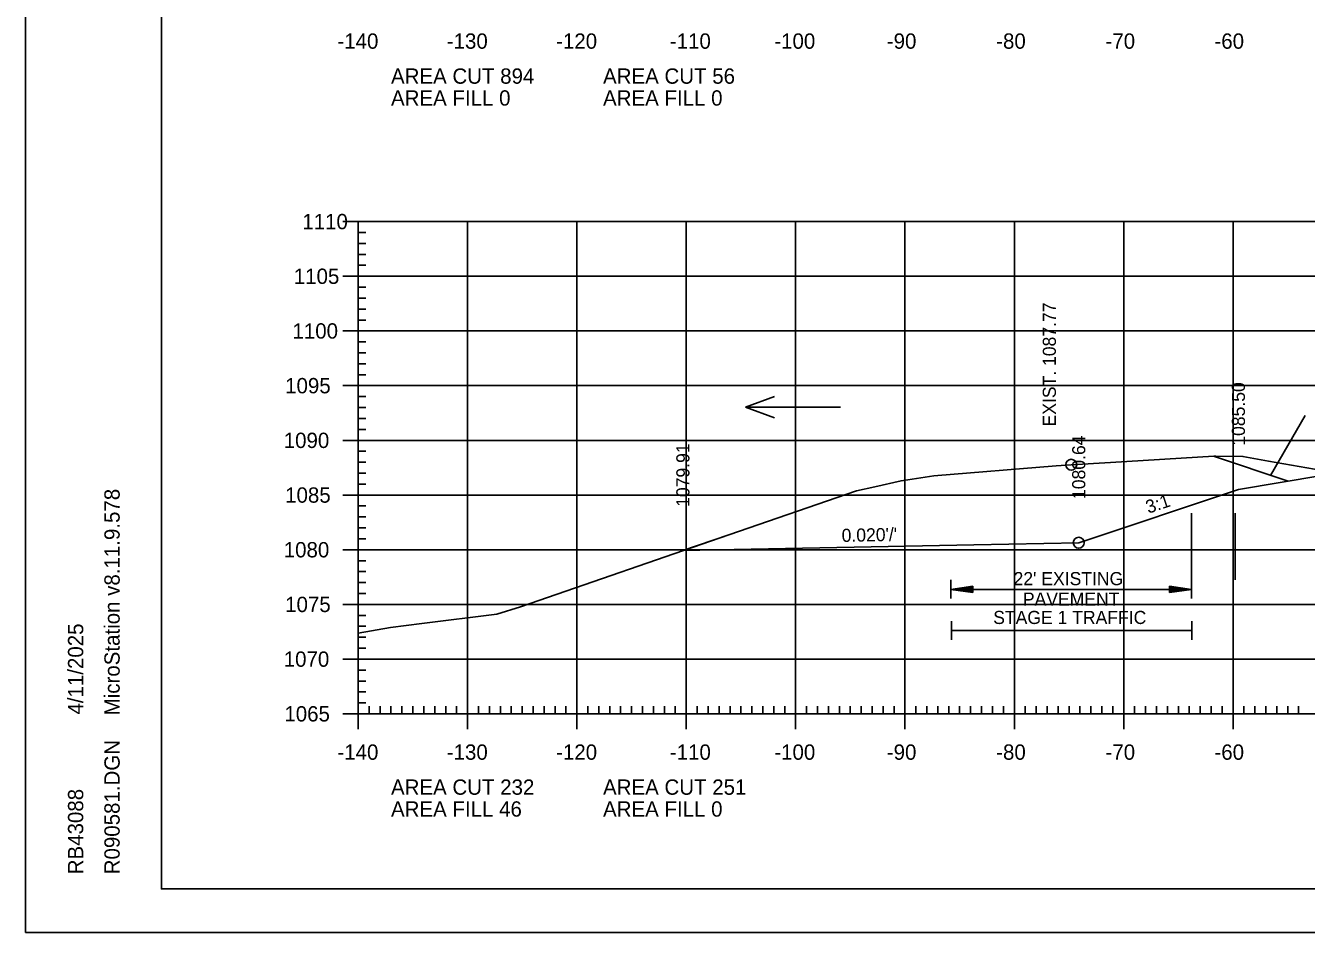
# Model space of a CAD drawing. Extents: x 1322838 to 1324533, y 339903 to 351025.
# Drawn here: x 1323533.3 to 1323650.4, y 348678.6 to 348761.5 of the extents above; entities that cross this region are included whole.
import ezdxf

# ---------------------------------------------------------------- set-up
doc = ezdxf.new("R2010")
doc.units = 0
for name, color, linetype in [('R_Axis', 7, 'Continuous'), ('R_Axis Annot', 7, 'Continuous'), ('R_Border', 7, 'Continuous'), ('R_Exist Surface', 7, 'Continuous'), ('R_Fin Surface', 7, 'Continuous'), ('R_Fin Surface Annot', 7, 'Continuous'), ('R_Grid', 7, 'Continuous'), ('R_MOT', 7, 'Continuous'), ('R_No Plot', 7, 'Continuous'), ('R_Water Annot', 7, 'Continuous'), ('R_Xsect Elev', 7, 'Continuous')]:
    doc.layers.add(name, color=color, linetype=linetype)

msp = doc.modelspace()

# ---------------------------------------------------------------- linework, layer by layer
at = {"layer": 'R_Axis'}
for p, q in [((1323562.32, 348743.54), (1323565.12, 348743.54)), ((1323563.72, 348698.54), (1323563.72, 348743.54)), ((1323563.72, 348742.54), (1323564.42, 348742.54)), ((1323563.72, 348741.54), (1323564.42, 348741.54)), ((1323563.72, 348740.54), (1323564.42, 348740.54)), ((1323562.32, 348738.54), (1323565.12, 348738.54)), ((1323563.72, 348739.54), (1323564.42, 348739.54)), ((1323563.72, 348737.54), (1323564.42, 348737.54)), ((1323563.72, 348736.54), (1323564.42, 348736.54)), ((1323563.72, 348735.54), (1323564.42, 348735.54)), ((1323563.72, 348734.54), (1323564.42, 348734.54)), ((1323562.32, 348733.54), (1323565.12, 348733.54)), ((1323563.72, 348732.54), (1323564.42, 348732.54)), ((1323563.72, 348731.54), (1323564.42, 348731.54)), ((1323563.72, 348730.54), (1323564.42, 348730.54)), ((1323563.72, 348729.54), (1323564.42, 348729.54)), ((1323562.32, 348728.54), (1323565.12, 348728.54)), ((1323563.72, 348727.54), (1323564.42, 348727.54)), ((1323563.72, 348726.54), (1323564.42, 348726.54)), ((1323563.72, 348725.54), (1323564.42, 348725.54)), ((1323563.72, 348724.54), (1323564.42, 348724.54)), ((1323562.32, 348723.54), (1323565.12, 348723.54)), ((1323563.72, 348722.54), (1323564.42, 348722.54)), ((1323563.72, 348721.54), (1323564.42, 348721.54)), ((1323563.72, 348720.54), (1323564.42, 348720.54)), ((1323562.32, 348718.54), (1323565.12, 348718.54)), ((1323563.72, 348719.54), (1323564.42, 348719.54)), ((1323563.72, 348717.54), (1323564.42, 348717.54)), ((1323563.72, 348716.54), (1323564.42, 348716.54)), ((1323563.72, 348715.54), (1323564.42, 348715.54)), ((1323563.72, 348714.54), (1323564.42, 348714.54)), ((1323562.32, 348713.54), (1323565.12, 348713.54)), ((1323563.72, 348712.54), (1323564.42, 348712.54)), ((1323563.72, 348711.54), (1323564.42, 348711.54)), ((1323563.72, 348710.54), (1323564.42, 348710.54)), ((1323563.72, 348709.54), (1323564.42, 348709.54)), ((1323562.32, 348708.54), (1323565.12, 348708.54)), ((1323563.72, 348707.54), (1323564.42, 348707.54)), ((1323563.72, 348706.54), (1323564.42, 348706.54)), ((1323563.72, 348705.54), (1323564.42, 348705.54)), ((1323563.72, 348704.54), (1323564.42, 348704.54)), ((1323562.32, 348703.54), (1323565.12, 348703.54)), ((1323563.72, 348702.54), (1323564.42, 348702.54)), ((1323563.72, 348701.54), (1323564.42, 348701.54)), ((1323563.72, 348700.54), (1323564.42, 348700.54)), ((1323563.72, 348697.14), (1323563.72, 348699.94)), ((1323573.72, 348697.14), (1323573.72, 348699.94)), ((1323583.72, 348697.14), (1323583.72, 348699.94)), ((1323593.72, 348697.14), (1323593.72, 348699.94)), ((1323603.72, 348697.14), (1323603.72, 348699.94)), ((1323613.72, 348697.14), (1323613.72, 348699.94)), ((1323623.72, 348697.14), (1323623.72, 348699.94)), ((1323633.72, 348697.14), (1323633.72, 348699.94)), ((1323643.72, 348697.14), (1323643.72, 348699.94)), ((1323563.72, 348699.54), (1323564.42, 348699.54)), ((1323564.72, 348698.54), (1323564.72, 348699.24)), ((1323565.72, 348698.54), (1323565.72, 348699.24)), ((1323566.72, 348698.54), (1323566.72, 348699.24)), ((1323567.72, 348698.54), (1323567.72, 348699.24)), ((1323568.72, 348698.54), (1323568.72, 348699.24)), ((1323569.72, 348698.54), (1323569.72, 348699.24)), ((1323570.72, 348698.54), (1323570.72, 348699.24)), ((1323571.72, 348698.54), (1323571.72, 348699.24)), ((1323572.72, 348698.54), (1323572.72, 348699.24)), ((1323574.72, 348698.54), (1323574.72, 348699.24)), ((1323575.72, 348698.54), (1323575.72, 348699.24)), ((1323576.72, 348698.54), (1323576.72, 348699.24)), ((1323577.72, 348698.54), (1323577.72, 348699.24)), ((1323578.72, 348698.54), (1323578.72, 348699.24)), ((1323579.72, 348698.54), (1323579.72, 348699.24)), ((1323580.72, 348698.54), (1323580.72, 348699.24)), ((1323581.72, 348698.54), (1323581.72, 348699.24)), ((1323582.72, 348698.54), (1323582.72, 348699.24)), ((1323584.72, 348698.54), (1323584.72, 348699.24)), ((1323585.72, 348698.54), (1323585.72, 348699.24)), ((1323586.72, 348698.54), (1323586.72, 348699.24)), ((1323587.72, 348698.54), (1323587.72, 348699.24)), ((1323588.72, 348698.54), (1323588.72, 348699.24)), ((1323589.72, 348698.54), (1323589.72, 348699.24)), ((1323590.72, 348698.54), (1323590.72, 348699.24)), ((1323591.72, 348698.54), (1323591.72, 348699.24)), ((1323592.72, 348698.54), (1323592.72, 348699.24)), ((1323594.72, 348698.54), (1323594.72, 348699.24)), ((1323595.72, 348698.54), (1323595.72, 348699.24)), ((1323596.72, 348698.54), (1323596.72, 348699.24)), ((1323597.72, 348698.54), (1323597.72, 348699.24)), ((1323598.72, 348698.54), (1323598.72, 348699.24)), ((1323599.72, 348698.54), (1323599.72, 348699.24)), ((1323600.72, 348698.54), (1323600.72, 348699.24)), ((1323601.72, 348698.54), (1323601.72, 348699.24)), ((1323602.72, 348698.54), (1323602.72, 348699.24)), ((1323604.72, 348698.54), (1323604.72, 348699.24)), ((1323605.72, 348698.54), (1323605.72, 348699.24)), ((1323606.72, 348698.54), (1323606.72, 348699.24)), ((1323607.72, 348698.54), (1323607.72, 348699.24)), ((1323608.72, 348698.54), (1323608.72, 348699.24)), ((1323609.72, 348698.54), (1323609.72, 348699.24)), ((1323610.72, 348698.54), (1323610.72, 348699.24)), ((1323611.72, 348698.54), (1323611.72, 348699.24)), ((1323612.72, 348698.54), (1323612.72, 348699.24)), ((1323614.72, 348698.54), (1323614.72, 348699.24)), ((1323615.72, 348698.54), (1323615.72, 348699.24)), ((1323616.72, 348698.54), (1323616.72, 348699.24)), ((1323617.72, 348698.54), (1323617.72, 348699.24)), ((1323618.72, 348698.54), (1323618.72, 348699.24)), ((1323619.72, 348698.54), (1323619.72, 348699.24)), ((1323620.72, 348698.54), (1323620.72, 348699.24)), ((1323621.72, 348698.54), (1323621.72, 348699.24)), ((1323622.72, 348698.54), (1323622.72, 348699.24)), ((1323624.72, 348698.54), (1323624.72, 348699.24)), ((1323625.72, 348698.54), (1323625.72, 348699.24)), ((1323626.72, 348698.54), (1323626.72, 348699.24)), ((1323627.72, 348698.54), (1323627.72, 348699.24)), ((1323628.72, 348698.54), (1323628.72, 348699.24)), ((1323629.72, 348698.54), (1323629.72, 348699.24)), ((1323630.72, 348698.54), (1323630.72, 348699.24)), ((1323631.72, 348698.54), (1323631.72, 348699.24)), ((1323632.72, 348698.54), (1323632.72, 348699.24)), ((1323634.72, 348698.54), (1323634.72, 348699.24)), ((1323635.72, 348698.54), (1323635.72, 348699.24)), ((1323636.72, 348698.54), (1323636.72, 348699.24)), ((1323637.72, 348698.54), (1323637.72, 348699.24)), ((1323638.72, 348698.54), (1323638.72, 348699.24)), ((1323639.72, 348698.54), (1323639.72, 348699.24)), ((1323640.72, 348698.54), (1323640.72, 348699.24)), ((1323641.72, 348698.54), (1323641.72, 348699.24)), ((1323642.72, 348698.54), (1323642.72, 348699.24)), ((1323644.72, 348698.54), (1323644.72, 348699.24)), ((1323645.72, 348698.54), (1323645.72, 348699.24)), ((1323646.72, 348698.54), (1323646.72, 348699.24)), ((1323647.72, 348698.54), (1323647.72, 348699.24)), ((1323648.72, 348698.54), (1323648.72, 348699.24)), ((1323649.72, 348698.54), (1323649.72, 348699.24)), ((1323562.32, 348698.54), (1323565.12, 348698.54)), ((1323563.72, 348698.54), (1323843.72, 348698.54))]:
    msp.add_line(p, q, dxfattribs=at)
at = {"layer": 'R_Axis Annot'}
for p, q in [((1323617.92, 348710.78), (1323617.92, 348709.07)), ((1323639.92, 348710.78), (1323639.92, 348709.07)), ((1323619.92, 348710.22), (1323617.92, 348709.92)), ((1323619.92, 348709.62), (1323617.92, 348709.92)), ((1323617.92, 348709.92), (1323639.92, 348709.92)), ((1323619.92, 348710.17), (1323618.25, 348709.92)), ((1323619.92, 348709.67), (1323618.25, 348709.92)), ((1323619.92, 348710.12), (1323618.59, 348709.92)), ((1323619.92, 348709.73), (1323618.59, 348709.92)), ((1323619.92, 348710.07), (1323618.93, 348709.92)), ((1323619.92, 348709.78), (1323618.93, 348709.92)), ((1323619.92, 348710.02), (1323619.27, 348709.92)), ((1323619.92, 348709.83), (1323619.27, 348709.92)), ((1323619.92, 348709.97), (1323619.6, 348709.92)), ((1323619.92, 348709.88), (1323619.6, 348709.92)), ((1323619.92, 348709.62), (1323619.92, 348710.22)), ((1323637.92, 348710.22), (1323639.92, 348709.92)), ((1323637.92, 348710.22), (1323637.92, 348709.62)), ((1323637.92, 348710.17), (1323639.58, 348709.92)), ((1323637.92, 348710.12), (1323639.24, 348709.92)), ((1323637.92, 348710.07), (1323638.91, 348709.92)), ((1323637.92, 348710.02), (1323638.57, 348709.92)), ((1323637.92, 348709.97), (1323638.23, 348709.92)), ((1323637.92, 348709.62), (1323639.92, 348709.92)), ((1323637.92, 348709.83), (1323638.57, 348709.92)), ((1323637.92, 348709.73), (1323639.24, 348709.92)), ((1323637.92, 348709.67), (1323639.58, 348709.92)), ((1323637.92, 348709.78), (1323638.91, 348709.92)), ((1323637.92, 348709.88), (1323638.23, 348709.92)), ((1323617.96, 348707.01), (1323617.96, 348705.31)), ((1323639.96, 348707.01), (1323639.96, 348705.31)), ((1323617.96, 348706.16), (1323639.96, 348706.16))]:
    msp.add_line(p, q, dxfattribs=at)
at = {"layer": 'R_Border'}
for p, q in [((1323545.72, 348682.54), (1323545.72, 348888)), ((1323545.72, 348682.54), (1323545.72, 348682.54)), ((1323861.9, 348682.54), (1323545.72, 348682.54))]:
    msp.add_line(p, q, dxfattribs=at)
at = {"layer": 'R_Exist Surface'}
msp.add_lwpolyline([(1323563.72, 348705.91), (1323566.66, 348706.42), (1323569.54, 348706.8), (1323576.41, 348707.64), (1323578.55, 348708.31), (1323597.61, 348714.91), (1323609.29, 348718.92), (1323610.96, 348719.29), (1323613.37, 348719.85), (1323613.98, 348719.94), (1323616.37, 348720.29), (1323627.54, 348721.2), (1323628.92, 348721.31), (1323632.5, 348721.52), (1323641.96, 348722.09), (1323642.14, 348722.08), (1323644.62, 348722.07), (1323646.95, 348721.65), (1323653.26, 348720.54)], dxfattribs=at)
at = {"layer": 'R_Fin Surface'}
msp.add_lwpolyline([(1323593.41, 348713.46), (1323620.01, 348713.99), (1323629.61, 348714.18), (1323644.21, 348719.05), (1323651.84, 348720.32), (1323651.84, 348720.32), (1323666.22, 348722.71), (1323666.38, 348722.73), (1323672.22, 348723.23), (1323674.22, 348723.4), (1323703.72, 348725.94), (1323733.21, 348728.48), (1323735.22, 348728.65), (1323741.22, 348729.16), (1323754.04, 348727.03), (1323763.22, 348725.5), (1323763.23, 348725.49), (1323780.91, 348731.39), (1323788.39, 348733.88), (1323788.39, 348733.88), (1323788.39, 348733.88)], dxfattribs=at)
at = {"layer": 'R_Grid'}
for p, q in [((1323563.72, 348743.54), (1323843.72, 348743.54)), ((1323563.72, 348698.54), (1323563.72, 348743.54)), ((1323573.72, 348698.54), (1323573.72, 348743.54)), ((1323583.72, 348698.54), (1323583.72, 348743.54)), ((1323593.72, 348698.54), (1323593.72, 348743.54)), ((1323603.72, 348698.54), (1323603.72, 348743.54)), ((1323613.72, 348698.54), (1323613.72, 348743.54)), ((1323623.72, 348698.54), (1323623.72, 348743.54)), ((1323633.72, 348698.54), (1323633.72, 348743.54)), ((1323643.72, 348698.54), (1323643.72, 348743.54)), ((1323563.72, 348738.54), (1323843.72, 348738.54)), ((1323563.72, 348733.54), (1323843.72, 348733.54)), ((1323563.72, 348728.54), (1323843.72, 348728.54)), ((1323563.72, 348723.54), (1323843.72, 348723.54)), ((1323563.72, 348718.54), (1323843.72, 348718.54)), ((1323563.72, 348713.54), (1323843.72, 348713.54)), ((1323563.72, 348708.54), (1323843.72, 348708.54)), ((1323563.72, 348703.54), (1323843.72, 348703.54)), ((1323563.72, 348698.54), (1323843.72, 348698.54))]:
    msp.add_line(p, q, dxfattribs=at)
at = {"layer": 'R_MOT'}
for p, q in [((1323647.15, 348720.34), (1323650.31, 348725.8)), ((1323648.76, 348719.8), (1323641.92, 348722.09))]:
    msp.add_line(p, q, dxfattribs=at)
at = {"layer": 'R_No Plot'}
for p, q in [((1323639.92, 348716.89), (1323639.92, 348710.78)), ((1323643.92, 348716.89), (1323643.92, 348710.78)), ((1323533.31, 348678.56), (1323866.65, 348678.56))]:
    msp.add_line(p, q, dxfattribs=at)
for points in [[(1323533.31, 348891.9), (1323866.65, 348891.9), (1323866.65, 348678.56), (1323533.31, 348678.56)], [(1323779.64, 348888), (1323799.26, 348888), (1323799.26, 348878.12), (1323815.37, 348878.12), (1323838.57, 348878.12), (1323838.57, 348845.45), (1323861.77, 348845.45), (1323861.9, 348682.54), (1323545.72, 348682.54), (1323545.72, 348888)], [(1323593.41, 348713.46), (1323597.61, 348714.91), (1323609.29, 348718.92), (1323610.96, 348719.29), (1323613.37, 348719.85), (1323613.98, 348719.94), (1323616.37, 348720.29), (1323627.54, 348721.2), (1323628.92, 348721.31), (1323632.5, 348721.52), (1323641.96, 348722.09), (1323642.14, 348722.08), (1323644.62, 348722.07), (1323646.95, 348721.65), (1323653.26, 348720.54), (1323653.53, 348720.45), (1323651.84, 348720.32), (1323651.84, 348720.32), (1323644.21, 348719.05), (1323629.61, 348714.18), (1323620.01, 348713.99)]]:
    msp.add_lwpolyline(points, close=True, dxfattribs=at)
for centre in [(1323628.92, 348721.31), (1323629.61, 348714.18)]:
    msp.add_circle(centre, 0.5, dxfattribs=at)
at = {"layer": 'R_Water Annot'}
for p, q in [((1323599.14, 348726.57), (1323601.8, 348727.54)), ((1323607.83, 348726.57), (1323599.14, 348726.57)), ((1323599.14, 348726.57), (1323601.8, 348725.6))]:
    msp.add_line(p, q, dxfattribs=at)

# ---------------------------------------------------------------- texts
at = {"layer": 'R_Axis Annot'}
for s, height, p in [('-140', 1.4, (1323561.82, 348759.34)), ('-130', 1.4, (1323571.82, 348759.34)), ('-120', 1.4, (1323581.82, 348759.34)), ('-110', 1.4, (1323592.22, 348759.34)), ('-100', 1.4, (1323601.77, 348759.34)), ('-90', 1.4, (1323612.06, 348759.34)), ('-80', 1.4, (1323622.06, 348759.34)), ('-70', 1.4, (1323632.06, 348759.34)), ('-60', 1.4, (1323642.02, 348759.34)), ('AREA CUT 894', 1.4, (1323566.72, 348756.14)), ('AREA CUT 56', 1.4, (1323586.11, 348756.14)), ('AREA FILL 0', 1.4, (1323566.72, 348754.14)), ('AREA FILL 0', 1.4, (1323586.11, 348754.14)), ('1110', 1.4, (1323558.61, 348742.84)), ('1105', 1.4, (1323557.83, 348737.84)), ('1100', 1.4, (1323557.71, 348732.84)), ('1095', 1.4, (1323557.04, 348727.84)), ('1090', 1.4, (1323556.91, 348722.84)), ('1085', 1.4, (1323557.04, 348717.84)), ('1080', 1.4, (1323556.91, 348712.84)), ("22' EXISTING ", 1.2, (1323623.65, 348710.3)), ('1075', 1.4, (1323557.04, 348707.84)), ('PAVEMENT', 1.2, (1323624.5, 348708.43)), ('STAGE 1 TRAFFIC', 1.2, (1323621.79, 348706.75)), ('1070', 1.4, (1323556.91, 348702.84)), ('1065', 1.4, (1323556.97, 348697.84)), ('-140', 1.4, (1323561.82, 348694.34)), ('-130', 1.4, (1323571.82, 348694.34)), ('-120', 1.4, (1323581.82, 348694.34)), ('-110', 1.4, (1323592.22, 348694.34)), ('-100', 1.4, (1323601.77, 348694.34)), ('-90', 1.4, (1323612.06, 348694.34)), ('-80', 1.4, (1323622.06, 348694.34)), ('-70', 1.4, (1323632.06, 348694.34)), ('-60', 1.4, (1323642.02, 348694.34)), ('AREA CUT 232', 1.4, (1323566.72, 348691.14)), ('AREA CUT 251', 1.4, (1323586.11, 348691.14)), ('AREA FILL 46', 1.4, (1323566.72, 348689.14)), ('AREA FILL 0', 1.4, (1323586.11, 348689.14))]:
    msp.add_text(s, height=height, dxfattribs=at).set_placement(p)
at = {"layer": 'R_Border'}
for s, p in [('MicroStation v8.11.9.578', (1323541.91, 348698.4)), ('4/11/2025', (1323538.58, 348698.47)), ('R090581.DGN', (1323541.91, 348683.87)), ('RB43088', (1323538.58, 348683.87))]:
    msp.add_text(s, height=1.4, rotation=90, dxfattribs=at).set_placement(p)
at = {"layer": 'R_Fin Surface Annot'}
for s, rotation, p in [('1085.50', 90, (1323644.81, 348723.05)), ('1079.91', 90, (1323594.01, 348717.46)), ('1080.64', 90, (1323630.21, 348718.18)), ('3:1', 18.4349, (1323635.97, 348716.83)), ("0.020'/'", 1.1458, (1323607.94, 348714.25))]:
    msp.add_text(s, height=1.2, rotation=rotation, dxfattribs=at).set_placement(p)
at = {"layer": 'R_Xsect Elev'}
msp.add_text('EXIST. 1087.77', height=1.2, rotation=90, dxfattribs=at).set_placement((1323627.52, 348724.81))

doc.saveas('drawing.dxf')
